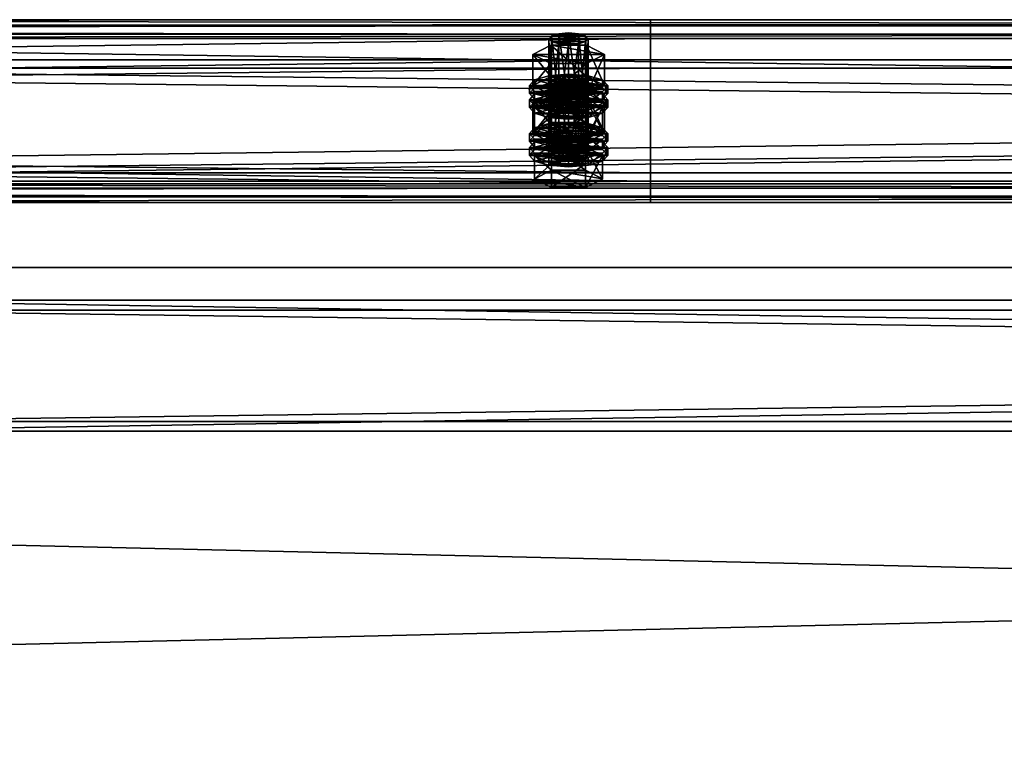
# Model space of a CAD drawing. Header units: millimetres. Extents: x 60485 to 71303, y 100 to 16900.
# Tile 861 of 1056: x 65907 to 66208, y 8451 to 8676. Entities that reach past the tile are written whole.
import ezdxf

# ---------------------------------------------------------------- set-up
doc = ezdxf.new("R2010")
doc.units = ezdxf.units.MM
for name, color, linetype in [('1', 7, 'Continuous'), ('13', 7, 'Continuous'), ('4', 7, 'Continuous'), ('9', 7, 'Continuous')]:
    doc.layers.add(name, color=color, linetype=linetype)

msp = doc.modelspace()

# ---------------------------------------------------------------- meshes
at = {"layer": '1', "color": 7}
mesh = msp.add_polyface(dxfattribs=at)
corners = [(70799.99, 8400, 2950), (70799.99, 8400, 0), (62299.99, 8400, 0), (62299.99, 8400, 2950), (70799.99, 8600, 0), (62299.99, 8600, 0), (70799.99, 8600, 2950), (62299.99, 8600, 2950)]
mesh.append_faces([[corners[k] for k in face] for face in [(0, 2, 3, 3), (1, 5, 2, 2), (4, 7, 5, 5), (6, 3, 7, 7), (1, 6, 4, 4), (3, 5, 7, 7)]], dxfattribs={"vtx0": -1, "color": 7})
mesh.append_faces([[corners[k] for k in face] for face in [(0, 1, 2, 2), (1, 4, 5, 5), (4, 6, 7, 7), (6, 0, 3, 3), (1, 0, 6, 6), (3, 2, 5, 5)]], dxfattribs={"vtx2": -1, "vtx3": -1, "color": 7})
at = {"layer": '13', "color": 7}
mesh = msp.add_polyface(dxfattribs=at)
corners = [(66075, 8668.23, 5605.78), (66072, 8668.46, 5606.55), (66072, 8647.42, 5612.98), (66069.8, 8669.1, 5608.65), (66069.8, 8648.07, 5615.08), (66069, 8669.98, 5611.52), (66069, 8648.94, 5617.95), (66069.8, 8670.86, 5614.39), (66069.8, 8649.82, 5620.82), (66072, 8671.5, 5616.49), (66072, 8650.46, 5622.92), (66075, 8671.74, 5617.25), (66075, 8650.7, 5623.69), (66078, 8668.46, 5606.55), (66080.2, 8669.1, 5608.65), (66081, 8669.98, 5611.52), (66080.2, 8670.86, 5614.39), (66078, 8671.5, 5616.49), (66080.48, 8662.42, 5603.89), (66069.52, 8662.42, 5603.89), (66069.52, 8652.86, 5606.82), (66064.03, 8665.2, 5612.98), (66064.03, 8655.64, 5615.9), (66069.52, 8667.98, 5622.06), (66069.52, 8658.42, 5624.99), (66080.48, 8658.42, 5624.99), (66085.97, 8665.2, 5612.98), (66080.48, 8652.86, 5606.82), (66064.61, 8653.09, 5622.96), (66085.39, 8653.09, 5622.96), (66069, 8654.37, 5627.16), (66081, 8654.37, 5627.16), (66075, 8654.84, 5628.7), (66064.61, 8653.88, 5610.17), (66063, 8655.64, 5615.9), (66063, 8653.25, 5616.64), (66064.61, 8657.39, 5621.64), (66064.61, 8655, 5622.37), (66069, 8658.68, 5625.84), (66069, 8656.29, 5626.57), (66075, 8659.15, 5627.38), (66075, 8656.76, 5628.11), (66085.39, 8653.88, 5610.17), (66087, 8655.64, 5615.9), (66085.39, 8657.39, 5621.64), (66081, 8658.68, 5625.84), (66085.39, 8655, 5622.37), (66087, 8653.25, 5616.64), (66072, 8653.84, 5558.73), (66078, 8653.84, 5558.73), (66069.8, 8654.48, 5560.83), (66080.2, 8654.48, 5560.83), (66069, 8655.36, 5563.7), (66081, 8655.36, 5563.7), (66069.8, 8656.23, 5566.57), (66080.2, 8656.23, 5566.57), (66072, 8656.88, 5568.67)]
mesh.append_faces([[corners[k] for k in face] for face in [(5, 8, 6, 6), (7, 10, 8, 8), (9, 12, 10, 10), (13, 1, 0, 0), (9, 17, 11, 11), (19, 22, 20, 20), (21, 24, 22, 22), (23, 25, 24, 24), (18, 21, 19, 19), (30, 31, 32, 32), (34, 37, 35, 35), (36, 39, 37, 37), (38, 41, 39, 39), (38, 45, 40, 40)]], dxfattribs={"vtx0": -1, "color": 7})
mesh.append_faces([[corners[k] for k in face] for face in [(1, 13, 3, 3), (3, 14, 5, 5), (5, 15, 7, 7), (7, 16, 9, 9), (21, 26, 23, 23), (24, 27, 22, 22), (28, 29, 30, 30), (33, 42, 34, 34), (34, 43, 36, 36), (36, 44, 38, 38), (39, 46, 37, 37), (37, 47, 35, 35), (48, 49, 50, 50), (50, 51, 52, 52), (52, 53, 54, 54), (54, 55, 56, 56)]], dxfattribs={"vtx0": -1, "vtx1": -1, "color": 7})
mesh.append_faces([[corners[k] for k in face] for face in [(0, 1, 2, 2), (1, 3, 4, 4), (3, 5, 6, 6), (5, 7, 8, 8), (7, 9, 10, 10), (9, 11, 12, 12), (18, 19, 20, 20), (19, 21, 22, 22), (21, 23, 24, 24), (33, 34, 35, 35), (34, 36, 37, 37), (36, 38, 39, 39), (38, 40, 41, 41)]], dxfattribs={"vtx2": -1, "vtx3": -1, "color": 7})
mesh = msp.add_polyface(dxfattribs=at)
corners = [(66081, 8669.98, 5611.52), (66080.2, 8669.1, 5608.65), (66080.2, 8648.07, 5615.08), (66081, 8648.94, 5617.95), (66078, 8668.46, 5606.55), (66078, 8647.42, 5612.98), (66075, 8668.23, 5605.78), (66075, 8647.19, 5612.21), (66075, 8671.74, 5617.25), (66078, 8671.5, 5616.49), (66078, 8650.46, 5622.92), (66075, 8650.7, 5623.69), (66080.2, 8670.86, 5614.39), (66080.2, 8649.82, 5620.82), (66069.8, 8669.1, 5608.65), (66069, 8669.98, 5611.52), (66069.8, 8670.86, 5614.39), (66072, 8671.5, 5616.49), (66085.97, 8665.2, 5612.98), (66080.48, 8662.42, 5603.89), (66080.48, 8652.86, 5606.82), (66085.97, 8655.64, 5615.9), (66069.52, 8652.86, 5606.82), (66069.52, 8667.98, 5622.06), (66080.48, 8667.98, 5622.06), (66080.48, 8658.42, 5624.99), (66064.03, 8665.2, 5612.98), (66069.52, 8658.42, 5624.99), (66069, 8654.37, 5627.16), (66085.39, 8653.09, 5622.96), (66081, 8654.37, 5627.16), (66075, 8659.15, 5627.38), (66081, 8658.68, 5625.84), (66081, 8656.29, 5626.57), (66075, 8656.76, 5628.11), (66085.39, 8657.39, 5621.64), (66085.39, 8655, 5622.37), (66087, 8655.64, 5615.9), (66087, 8653.25, 5616.64), (66063, 8655.64, 5615.9), (66085.39, 8653.88, 5610.17), (66064.61, 8657.39, 5621.64), (66069, 8658.68, 5625.84), (66069, 8656.29, 5626.57), (66064.61, 8655, 5622.37), (66078, 8653.84, 5558.73), (66072, 8653.84, 5558.73), (66075, 8653.6, 5557.97), (66069.8, 8654.48, 5560.83), (66080.2, 8654.48, 5560.83), (66069, 8655.36, 5563.7), (66081, 8655.36, 5563.7), (66069.8, 8656.23, 5566.57), (66080.2, 8656.23, 5566.57), (66072, 8656.88, 5568.67), (66078, 8656.88, 5568.67), (66075, 8657.11, 5569.44)]
mesh.append_faces([[corners[k] for k in face] for face in [(0, 2, 3, 3), (8, 10, 11, 11), (9, 13, 10, 10), (12, 3, 13, 13), (18, 20, 21, 21), (19, 22, 20, 20), (24, 21, 25, 25), (23, 18, 24, 24), (21, 27, 25, 25), (31, 33, 34, 34), (32, 36, 33, 33), (35, 38, 36, 36), (33, 43, 34, 34), (45, 46, 47, 47), (54, 55, 56, 56)]], dxfattribs={"vtx0": -1, "color": 7})
mesh.append_faces([[corners[k] for k in face] for face in [(14, 4, 1, 1), (15, 1, 0, 0), (16, 0, 12, 12), (17, 12, 9, 9), (26, 19, 18, 18), (27, 21, 20, 20), (28, 29, 30, 30), (39, 40, 37, 37), (41, 37, 35, 35), (42, 35, 32, 32), (43, 33, 36, 36), (44, 36, 38, 38), (48, 45, 49, 49), (50, 49, 51, 51), (52, 51, 53, 53), (54, 53, 55, 55)]], dxfattribs={"vtx0": -1, "vtx2": -1, "vtx3": -1, "color": 7})
mesh.append_faces([[corners[k] for k in face] for face in [(0, 1, 2, 2), (1, 4, 5, 5), (4, 6, 7, 7), (8, 9, 10, 10), (9, 12, 13, 13), (12, 0, 3, 3), (18, 19, 20, 20), (23, 24, 25, 25), (24, 18, 21, 21), (31, 32, 33, 33), (32, 35, 36, 36), (35, 37, 38, 38)]], dxfattribs={"vtx2": -1, "vtx3": -1, "color": 7})
mesh = msp.add_polyface(dxfattribs=at)
corners = [(66075, 8668.23, 5605.78), (66072, 8647.42, 5612.98), (66075, 8647.19, 5612.21), (66072, 8668.46, 5606.55), (66069.8, 8648.07, 5615.08), (66069.8, 8669.1, 5608.65), (66069, 8648.94, 5617.95), (66075, 8650.7, 5623.69), (66080.2, 8649.82, 5620.82), (66072, 8650.46, 5622.92), (66069.8, 8649.82, 5620.82), (66081, 8648.94, 5617.95), (66080.2, 8648.07, 5615.08), (66078, 8647.42, 5612.98), (66064.61, 8648.94, 5617.95), (66069.8, 8651.58, 5626.56), (66069.8, 8644.4, 5628.75), (66080.2, 8646.31, 5609.35), (66069.8, 8646.31, 5609.35), (66064.03, 8655.64, 5615.9), (66080.48, 8652.86, 5606.82), (66069.52, 8652.86, 5606.82), (66075, 8647.82, 5605.75), (66069, 8648.29, 5607.28), (66069, 8645.9, 5608.01), (66064.61, 8649.58, 5611.48), (66064.61, 8647.19, 5612.21), (66063, 8651.33, 5617.22), (66063, 8648.94, 5617.95), (66064.61, 8653.09, 5622.96), (66064.61, 8650.7, 5623.69), (66069, 8654.37, 5627.16), (66069, 8651.98, 5627.89), (66075, 8654.84, 5628.7), (66075, 8652.45, 5629.43), (66081, 8648.29, 5607.28), (66085.39, 8649.58, 5611.48), (66087, 8651.33, 5617.22), (66085.39, 8650.7, 5623.69), (66087, 8648.94, 5617.95), (66085.39, 8647.19, 5612.21), (66075, 8652.13, 5604.43), (66069, 8652.6, 5605.97), (66069, 8650.21, 5606.7), (66075, 8649.74, 5605.16), (66064.61, 8653.88, 5610.17), (66064.61, 8651.49, 5610.9), (66063, 8653.25, 5616.64), (66081, 8652.6, 5605.97), (66085.39, 8651.49, 5610.9), (66081, 8650.21, 5606.7), (66072, 8656.88, 5568.67), (66075, 8657.11, 5569.44), (66075, 8636.07, 5575.88), (66064.03, 8650.57, 5565.17), (66069.52, 8653.35, 5574.25), (66069.52, 8643.79, 5577.18), (66080.48, 8647.8, 5556.08), (66069.52, 8647.8, 5556.08), (66085.97, 8650.57, 5565.17)]
mesh.append_faces([[corners[k] for k in face] for face in [(0, 1, 2, 2), (3, 4, 1, 1), (5, 6, 4, 4), (1, 13, 2, 2), (17, 14, 18, 18), (19, 20, 21, 21), (23, 26, 24, 24), (25, 28, 26, 26), (27, 30, 28, 28), (29, 32, 30, 30), (31, 34, 32, 32), (35, 23, 22, 22), (41, 43, 44, 44), (42, 46, 43, 43), (45, 47, 46, 46), (57, 54, 58, 58)]], dxfattribs={"vtx0": -1, "color": 7})
mesh.append_faces([[corners[k] for k in face] for face in [(7, 8, 9, 9), (9, 8, 10, 10), (10, 11, 6, 6), (6, 12, 4, 4), (4, 13, 1, 1), (14, 17, 15, 15), (23, 35, 25, 25), (25, 36, 27, 27), (27, 37, 29, 29), (32, 38, 30, 30), (30, 39, 28, 28), (28, 40, 26, 26), (42, 48, 45, 45), (47, 49, 46, 46), (46, 50, 43, 43), (54, 59, 55, 55)]], dxfattribs={"vtx0": -1, "vtx1": -1, "color": 7})
mesh.append_faces([[corners[k] for k in face] for face in [(14, 15, 16, 16), (22, 23, 24, 24), (23, 25, 26, 26), (25, 27, 28, 28), (27, 29, 30, 30), (29, 31, 32, 32), (31, 33, 34, 34), (41, 42, 43, 43), (42, 45, 46, 46), (51, 52, 53, 53), (54, 55, 56, 56)]], dxfattribs={"vtx2": -1, "vtx3": -1, "color": 7})
mesh = msp.add_polyface(dxfattribs=at)
corners = [(66080.2, 8669.1, 5608.65), (66078, 8647.42, 5612.98), (66080.2, 8648.07, 5615.08), (66078, 8668.46, 5606.55), (66075, 8647.19, 5612.21), (66080.2, 8649.82, 5620.82), (66075, 8650.7, 5623.69), (66078, 8650.46, 5622.92), (66069.8, 8649.82, 5620.82), (66081, 8648.94, 5617.95), (66069, 8648.94, 5617.95), (66069.8, 8648.07, 5615.08), (66069.8, 8651.58, 5626.56), (66080.2, 8651.58, 5626.56), (66080.2, 8644.4, 5628.75), (66080.2, 8646.31, 5609.35), (66085.39, 8648.94, 5617.95), (66087, 8651.33, 5617.22), (66085.39, 8649.58, 5611.48), (66085.39, 8647.19, 5612.21), (66087, 8648.94, 5617.95), (66081, 8648.29, 5607.28), (66081, 8645.9, 5608.01), (66075, 8647.82, 5605.75), (66075, 8645.43, 5606.48), (66075, 8654.84, 5628.7), (66081, 8654.37, 5627.16), (66081, 8651.98, 5627.89), (66075, 8652.45, 5629.43), (66085.39, 8653.09, 5622.96), (66085.39, 8650.7, 5623.69), (66064.61, 8649.58, 5611.48), (66063, 8651.33, 5617.22), (66064.61, 8653.09, 5622.96), (66069, 8651.98, 5627.89), (66064.61, 8650.7, 5623.69), (66063, 8648.94, 5617.95), (66064.61, 8647.19, 5612.21), (66087, 8655.64, 5615.9), (66085.39, 8653.88, 5610.17), (66085.39, 8651.49, 5610.9), (66087, 8653.25, 5616.64), (66081, 8652.6, 5605.97), (66081, 8650.21, 5606.7), (66075, 8652.13, 5604.43), (66075, 8649.74, 5605.16), (66069, 8652.6, 5605.97), (66064.61, 8653.88, 5610.17), (66063, 8653.25, 5616.64), (66064.61, 8651.49, 5610.9), (66069, 8650.21, 5606.7), (66069.52, 8653.35, 5574.25), (66080.48, 8653.35, 5574.25), (66080.48, 8643.79, 5577.18), (66085.97, 8650.57, 5565.17), (66085.97, 8641.01, 5568.09), (66064.03, 8650.57, 5565.17), (66080.48, 8647.8, 5556.08)]
mesh.append_faces([[corners[k] for k in face] for face in [(0, 1, 2, 2), (3, 4, 1, 1), (5, 6, 7, 7), (12, 16, 13, 13), (17, 19, 20, 20), (18, 22, 19, 19), (25, 27, 28, 28), (26, 30, 27, 27), (29, 20, 30, 30), (27, 34, 28, 28), (38, 40, 41, 41), (39, 43, 40, 40), (42, 45, 43, 43), (42, 46, 44, 44), (50, 43, 45, 45), (51, 54, 52, 52)]], dxfattribs={"vtx0": -1, "color": 7})
mesh.append_faces([[corners[k] for k in face] for face in [(8, 5, 9, 9), (10, 9, 2, 2), (11, 2, 1, 1), (12, 15, 16, 16), (31, 21, 18, 18), (32, 18, 17, 17), (33, 17, 29, 29), (34, 27, 30, 30), (35, 30, 20, 20), (36, 20, 19, 19), (37, 19, 22, 22), (47, 42, 39, 39), (48, 41, 40, 40), (49, 40, 43, 43), (56, 57, 54, 54)]], dxfattribs={"vtx0": -1, "vtx2": -1, "vtx3": -1, "color": 7})
mesh.append_faces([[corners[k] for k in face] for face in [(12, 13, 14, 14), (17, 18, 19, 19), (18, 21, 22, 22), (21, 23, 24, 24), (25, 26, 27, 27), (26, 29, 30, 30), (29, 17, 20, 20), (38, 39, 40, 40), (39, 42, 43, 43), (42, 44, 45, 45), (51, 52, 53, 53), (52, 54, 55, 55)]], dxfattribs={"vtx2": -1, "vtx3": -1, "color": 7})
mesh = msp.add_polyface(dxfattribs=at)
corners = [(66085.39, 8648.94, 5617.95), (66080.2, 8646.31, 5609.35), (66080.2, 8639.14, 5611.54), (66085.39, 8641.77, 5620.15), (66069.8, 8639.14, 5611.54), (66080.2, 8651.58, 5626.56), (66080.2, 8644.4, 5628.75), (66069.8, 8644.4, 5628.75), (66081, 8648.29, 5607.28), (66075, 8645.43, 5606.48), (66081, 8645.9, 5608.01), (66081, 8655.36, 5563.7), (66080.2, 8654.48, 5560.83), (66080.2, 8633.44, 5567.27), (66081, 8634.32, 5570.14), (66078, 8653.84, 5558.73), (66078, 8632.8, 5565.17), (66075, 8653.6, 5557.97), (66075, 8632.56, 5564.4), (66075, 8657.11, 5569.44), (66078, 8656.88, 5568.67), (66078, 8635.84, 5575.11), (66075, 8636.07, 5575.88), (66080.2, 8656.23, 5566.57), (66080.2, 8635.2, 5573.01), (66085.97, 8650.57, 5565.17), (66080.48, 8647.8, 5556.08), (66080.48, 8638.23, 5559.01), (66085.97, 8641.01, 5568.09), (66069.52, 8638.23, 5559.01), (66080.48, 8653.35, 5574.25), (66080.48, 8643.79, 5577.18), (66069.52, 8643.79, 5577.18), (66075, 8640.22, 5580.88), (66081, 8639.75, 5579.34), (66081, 8637.36, 5580.08), (66069, 8639.75, 5579.34), (66085.39, 8638.46, 5575.14), (66087, 8641.01, 5568.09), (66085.39, 8639.26, 5562.35), (66085.39, 8636.87, 5563.08), (66087, 8638.62, 5568.82), (66075, 8644.52, 5579.57), (66081, 8644.05, 5578.03), (66081, 8641.66, 5578.76), (66075, 8642.13, 5580.3), (66085.39, 8642.77, 5573.83), (66085.39, 8640.38, 5574.56), (66064.61, 8639.26, 5562.35), (66081, 8637.97, 5558.15), (66063, 8641.01, 5568.09), (66064.61, 8642.77, 5573.83), (66069, 8644.05, 5578.03), (66069, 8641.66, 5578.76), (66064.61, 8640.38, 5574.56)]
mesh.append_faces([[corners[k] for k in face] for face in [(0, 2, 3, 3), (1, 4, 2, 2), (5, 3, 6, 6), (3, 7, 6, 6), (8, 9, 10, 10), (11, 13, 14, 14), (12, 16, 13, 13), (19, 21, 22, 22), (20, 24, 21, 21), (23, 14, 24, 24), (25, 27, 28, 28), (26, 29, 27, 27), (30, 28, 31, 31), (28, 32, 31, 31), (38, 40, 41, 41), (42, 44, 45, 45), (43, 47, 44, 44), (46, 41, 47, 47), (52, 43, 42, 42), (44, 53, 45, 45)]], dxfattribs={"vtx0": -1, "color": 7})
mesh.append_faces([[corners[k] for k in face] for face in [(7, 3, 2, 2), (32, 28, 27, 27), (36, 37, 34, 34), (48, 49, 39, 39), (50, 39, 38, 38), (51, 38, 46, 46), (52, 46, 43, 43), (53, 44, 47, 47), (54, 47, 41, 41)]], dxfattribs={"vtx0": -1, "vtx2": -1, "vtx3": -1, "color": 7})
mesh.append_faces([[corners[k] for k in face] for face in [(0, 1, 2, 2), (5, 0, 3, 3), (11, 12, 13, 13), (12, 15, 16, 16), (15, 17, 18, 18), (19, 20, 21, 21), (20, 23, 24, 24), (23, 11, 14, 14), (25, 26, 27, 27), (33, 34, 35, 35), (38, 39, 40, 40), (42, 43, 44, 44), (43, 46, 47, 47), (46, 38, 41, 41)]], dxfattribs={"vtx2": -1, "vtx3": -1, "color": 7})
mesh = msp.add_polyface(dxfattribs=at)
corners = [(66080.2, 8646.31, 5609.35), (66069.8, 8646.31, 5609.35), (66069.8, 8639.14, 5611.54), (66064.61, 8648.94, 5617.95), (66064.61, 8641.77, 5620.15), (66069.8, 8644.4, 5628.75), (66069.8, 8651.58, 5626.56), (66080.2, 8644.4, 5628.75), (66080.2, 8639.14, 5611.54), (66075, 8647.82, 5605.75), (66069, 8645.9, 5608.01), (66075, 8645.43, 5606.48), (66064.61, 8647.19, 5612.21), (66081, 8645.9, 5608.01), (66075, 8653.6, 5557.97), (66072, 8653.84, 5558.73), (66072, 8632.8, 5565.17), (66069.8, 8654.48, 5560.83), (66069.8, 8633.44, 5567.27), (66069, 8655.36, 5563.7), (66069, 8634.32, 5570.14), (66069.8, 8656.23, 5566.57), (66069.8, 8635.2, 5573.01), (66072, 8656.88, 5568.67), (66072, 8635.84, 5575.11), (66075, 8636.07, 5575.88), (66080.48, 8647.8, 5556.08), (66069.52, 8647.8, 5556.08), (66069.52, 8638.23, 5559.01), (66064.03, 8650.57, 5565.17), (66064.03, 8641.01, 5568.09), (66069.52, 8643.79, 5577.18), (66069.52, 8653.35, 5574.25), (66080.48, 8643.79, 5577.18), (66080.48, 8638.23, 5559.01), (66064.61, 8638.46, 5575.14), (66069, 8639.75, 5579.34), (66069, 8637.36, 5580.08), (66075, 8640.22, 5580.88), (66075, 8637.83, 5581.61), (66085.39, 8638.46, 5575.14), (66081, 8639.75, 5579.34), (66064.61, 8639.26, 5562.35), (66063, 8641.01, 5568.09), (66063, 8638.62, 5568.82), (66064.61, 8642.77, 5573.83), (66064.61, 8640.38, 5574.56), (66069, 8644.05, 5578.03), (66069, 8641.66, 5578.76), (66075, 8644.52, 5579.57), (66075, 8642.13, 5580.3), (66085.39, 8639.26, 5562.35), (66087, 8641.01, 5568.09), (66085.39, 8642.77, 5573.83), (66085.39, 8640.38, 5574.56), (66087, 8638.62, 5568.82)]
mesh.append_faces([[corners[k] for k in face] for face in [(1, 4, 2, 2), (3, 5, 4, 4), (6, 7, 5, 5), (4, 8, 2, 2), (9, 10, 11, 11), (10, 13, 11, 11), (15, 18, 16, 16), (17, 20, 18, 18), (19, 22, 20, 20), (21, 24, 22, 22), (23, 25, 24, 24), (27, 30, 28, 28), (29, 31, 30, 30), (32, 33, 31, 31), (30, 34, 28, 28), (36, 41, 38, 38), (43, 46, 44, 44), (45, 48, 46, 46), (47, 50, 48, 48)]], dxfattribs={"vtx0": -1, "color": 7})
mesh.append_faces([[corners[k] for k in face] for face in [(5, 8, 4, 4), (12, 13, 10, 10), (31, 34, 30, 30), (35, 40, 36, 36), (42, 51, 43, 43), (43, 52, 45, 45), (45, 53, 47, 47), (48, 54, 46, 46), (46, 55, 44, 44)]], dxfattribs={"vtx0": -1, "vtx1": -1, "color": 7})
mesh.append_faces([[corners[k] for k in face] for face in [(0, 1, 2, 2), (1, 3, 4, 4), (14, 15, 16, 16), (15, 17, 18, 18), (17, 19, 20, 20), (19, 21, 22, 22), (21, 23, 24, 24), (26, 27, 28, 28), (27, 29, 30, 30), (35, 36, 37, 37), (36, 38, 39, 39), (42, 43, 44, 44), (43, 45, 46, 46), (45, 47, 48, 48), (47, 49, 50, 50)]], dxfattribs={"vtx2": -1, "vtx3": -1, "color": 7})
mesh = msp.add_polyface(dxfattribs=at)
corners = [(66078, 8653.84, 5558.73), (66075, 8632.56, 5564.4), (66078, 8632.8, 5565.17), (66080.2, 8635.2, 5573.01), (66075, 8636.07, 5575.88), (66078, 8635.84, 5575.11), (66069.8, 8635.2, 5573.01), (66081, 8634.32, 5570.14), (66069, 8634.32, 5570.14), (66080.2, 8633.44, 5567.27), (66069.8, 8633.44, 5567.27), (66085.39, 8634.32, 5570.14), (66080.2, 8631.69, 5561.53), (66080.2, 8624.51, 5563.73), (66085.39, 8627.15, 5572.33), (66069.8, 8624.51, 5563.73), (66069.8, 8636.95, 5578.74), (66080.2, 8636.95, 5578.74), (66080.2, 8629.78, 5580.94), (66069.8, 8629.78, 5580.94), (66087, 8636.71, 5569.41), (66085.39, 8634.95, 5563.67), (66085.39, 8632.56, 5564.4), (66087, 8634.32, 5570.14), (66081, 8633.67, 5559.47), (66081, 8631.28, 5560.2), (66075, 8633.2, 5557.93), (66075, 8630.81, 5558.66), (66075, 8640.22, 5580.88), (66081, 8637.36, 5580.08), (66075, 8637.83, 5581.61), (66081, 8639.75, 5579.34), (66085.39, 8638.46, 5575.14), (66085.39, 8636.07, 5575.88), (66064.61, 8634.95, 5563.67), (66063, 8636.71, 5569.41), (66064.61, 8638.46, 5575.14), (66069, 8637.36, 5580.08), (66064.61, 8636.07, 5575.88), (66063, 8634.32, 5570.14), (66064.61, 8632.56, 5564.4), (66069, 8631.28, 5560.2), (66085.39, 8639.26, 5562.35), (66081, 8637.97, 5558.15), (66081, 8635.58, 5558.88), (66085.39, 8636.87, 5563.08), (66075, 8637.5, 5556.62), (66075, 8635.11, 5557.35), (66064.61, 8639.26, 5562.35), (66063, 8638.62, 5568.82), (66087, 8638.62, 5568.82), (66064.61, 8636.87, 5563.08), (66069, 8635.58, 5558.88)]
mesh.append_faces([[corners[k] for k in face] for face in [(0, 1, 2, 2), (3, 4, 5, 5), (11, 13, 14, 14), (12, 15, 13, 13), (17, 14, 18, 18), (16, 11, 17, 17), (14, 19, 18, 18), (20, 22, 23, 23), (21, 25, 22, 22), (24, 27, 25, 25), (28, 29, 30, 30), (31, 33, 29, 29), (32, 23, 33, 33), (29, 37, 30, 30), (41, 25, 27, 27), (42, 44, 45, 45), (43, 47, 44, 44), (52, 44, 47, 47)]], dxfattribs={"vtx0": -1, "color": 7})
mesh.append_faces([[corners[k] for k in face] for face in [(6, 3, 7, 7), (8, 7, 9, 9), (10, 9, 2, 2), (16, 12, 11, 11), (19, 14, 13, 13), (34, 24, 21, 21), (35, 21, 20, 20), (36, 20, 32, 32), (37, 29, 33, 33), (38, 33, 23, 23), (39, 23, 22, 22), (40, 22, 25, 25), (48, 46, 43, 43), (49, 50, 45, 45), (51, 45, 44, 44)]], dxfattribs={"vtx0": -1, "vtx2": -1, "vtx3": -1, "color": 7})
mesh.append_faces([[corners[k] for k in face] for face in [(11, 12, 13, 13), (16, 17, 18, 18), (17, 11, 14, 14), (20, 21, 22, 22), (21, 24, 25, 25), (24, 26, 27, 27), (31, 32, 33, 33), (32, 20, 23, 23), (42, 43, 44, 44), (43, 46, 47, 47)]], dxfattribs={"vtx2": -1, "vtx3": -1, "color": 7})
mesh = msp.add_polyface(dxfattribs=at)
corners = [(66075, 8653.6, 5557.97), (66072, 8632.8, 5565.17), (66075, 8632.56, 5564.4), (66075, 8636.07, 5575.88), (66080.2, 8635.2, 5573.01), (66072, 8635.84, 5575.11), (66069.8, 8635.2, 5573.01), (66081, 8634.32, 5570.14), (66069, 8634.32, 5570.14), (66080.2, 8633.44, 5567.27), (66069.8, 8633.44, 5567.27), (66078, 8632.8, 5565.17), (66080.2, 8631.69, 5561.53), (66069.8, 8631.69, 5561.53), (66069.8, 8624.51, 5563.73), (66064.61, 8634.32, 5570.14), (66064.61, 8627.15, 5572.33), (66069.8, 8636.95, 5578.74), (66069.8, 8629.78, 5580.94), (66080.2, 8629.78, 5580.94), (66080.2, 8624.51, 5563.73), (66075, 8633.2, 5557.93), (66069, 8633.67, 5559.47), (66069, 8631.28, 5560.2), (66075, 8630.81, 5558.66), (66064.61, 8634.95, 5563.67), (66064.61, 8632.56, 5564.4), (66063, 8636.71, 5569.41), (66063, 8634.32, 5570.14), (66064.61, 8638.46, 5575.14), (66064.61, 8636.07, 5575.88), (66069, 8637.36, 5580.08), (66069, 8639.75, 5579.34), (66075, 8637.83, 5581.61), (66081, 8633.67, 5559.47), (66085.39, 8634.95, 5563.67), (66087, 8636.71, 5569.41), (66085.39, 8636.07, 5575.88), (66087, 8634.32, 5570.14), (66085.39, 8632.56, 5564.4), (66081, 8631.28, 5560.2), (66075, 8637.5, 5556.62), (66069, 8637.97, 5558.15), (66069, 8635.58, 5558.88), (66075, 8635.11, 5557.35), (66064.61, 8639.26, 5562.35), (66064.61, 8636.87, 5563.08), (66063, 8638.62, 5568.82), (66085.39, 8636.87, 5563.08), (66081, 8635.58, 5558.88)]
mesh.append_faces([[corners[k] for k in face] for face in [(0, 1, 2, 2), (1, 11, 2, 2), (13, 16, 14, 14), (15, 18, 16, 16), (17, 19, 18, 18), (12, 15, 13, 13), (16, 20, 14, 14), (21, 23, 24, 24), (22, 26, 23, 23), (25, 28, 26, 26), (27, 30, 28, 28), (29, 31, 30, 30), (32, 33, 31, 31), (34, 22, 21, 21), (41, 43, 44, 44), (42, 46, 43, 43), (45, 47, 46, 46), (41, 45, 42, 42)]], dxfattribs={"vtx0": -1, "color": 7})
mesh.append_faces([[corners[k] for k in face] for face in [(3, 4, 5, 5), (5, 4, 6, 6), (6, 7, 8, 8), (8, 9, 10, 10), (10, 11, 1, 1), (15, 12, 17, 17), (18, 20, 16, 16), (22, 34, 25, 25), (25, 35, 27, 27), (27, 36, 29, 29), (31, 37, 30, 30), (30, 38, 28, 28), (28, 39, 26, 26), (26, 40, 23, 23), (47, 48, 46, 46), (46, 49, 43, 43)]], dxfattribs={"vtx0": -1, "vtx1": -1, "color": 7})
mesh.append_faces([[corners[k] for k in face] for face in [(12, 13, 14, 14), (13, 15, 16, 16), (15, 17, 18, 18), (21, 22, 23, 23), (22, 25, 26, 26), (25, 27, 28, 28), (27, 29, 30, 30), (41, 42, 43, 43), (42, 45, 46, 46)]], dxfattribs={"vtx2": -1, "vtx3": -1, "color": 7})
at = {"layer": '4', "color": 171}
mesh = msp.add_polyface(dxfattribs=at)
corners = [(68362, 8587, 3087.23), (68362, 8553, 3087.23), (65838, 8553, 3087.23), (65838, 8587, 3087.23), (68362, 8553, 3141.23), (65838, 8553, 3141.23), (68362, 8587, 3141.23), (65838, 8587, 3141.23), (68362, 8590, 3084.23), (68362, 8590, 3144.23), (65838, 8590, 3144.23), (65838, 8590, 3084.23), (68362, 8550, 3144.23), (65838, 8550, 3144.23), (68362, 8550, 3084.23), (65838, 8550, 3084.23)]
mesh.append_faces([[corners[k] for k in face] for face in [(0, 2, 3, 3), (1, 5, 2, 2), (4, 7, 5, 5), (6, 3, 7, 7), (8, 10, 11, 11), (9, 13, 10, 10), (12, 15, 13, 13), (14, 11, 15, 15)]], dxfattribs={"vtx0": -1, "color": 171})
mesh.append_faces([[corners[k] for k in face] for face in [(9, 6, 12, 12), (6, 8, 0, 0), (0, 8, 1, 1), (12, 4, 14, 14), (4, 12, 6, 6), (14, 1, 8, 8), (11, 3, 15, 15), (3, 10, 7, 7), (7, 10, 5, 5), (15, 2, 13, 13), (2, 15, 3, 3), (13, 5, 10, 10)]], dxfattribs={"vtx0": -1, "vtx1": -1, "color": 171})
mesh.append_faces([[corners[k] for k in face] for face in [(6, 9, 8, 8), (14, 4, 1, 1), (3, 11, 10, 10), (13, 2, 5, 5)]], dxfattribs={"vtx0": -1, "vtx2": -1, "vtx3": -1, "color": 171})
mesh.append_faces([[corners[k] for k in face] for face in [(0, 1, 2, 2), (1, 4, 5, 5), (4, 6, 7, 7), (6, 0, 3, 3), (8, 9, 10, 10), (9, 12, 13, 13), (12, 14, 15, 15), (14, 8, 11, 11)]], dxfattribs={"vtx2": -1, "vtx3": -1, "color": 171})
mesh = msp.add_polyface(dxfattribs=at)
corners = [(68362, 8587, 5367.23), (68362, 8553, 5367.23), (65838, 8553, 5367.23), (65838, 8587, 5367.23), (68362, 8553, 5421.23), (65838, 8553, 5421.23), (68362, 8587, 5421.23), (65838, 8587, 5421.23), (68362, 8590, 5364.23), (68362, 8590, 5424.23), (65838, 8590, 5424.23), (65838, 8590, 5364.23), (68362, 8550, 5424.23), (65838, 8550, 5424.23), (68362, 8550, 5364.23), (65838, 8550, 5364.23)]
mesh.append_faces([[corners[k] for k in face] for face in [(0, 2, 3, 3), (1, 5, 2, 2), (4, 7, 5, 5), (6, 3, 7, 7), (8, 10, 11, 11), (9, 13, 10, 10), (12, 15, 13, 13), (14, 11, 15, 15)]], dxfattribs={"vtx0": -1, "color": 171})
mesh.append_faces([[corners[k] for k in face] for face in [(9, 6, 12, 12), (6, 8, 0, 0), (0, 8, 1, 1), (12, 4, 14, 14), (4, 12, 6, 6), (14, 1, 8, 8), (11, 3, 15, 15), (3, 10, 7, 7), (7, 10, 5, 5), (15, 2, 13, 13), (2, 15, 3, 3), (13, 5, 10, 10)]], dxfattribs={"vtx0": -1, "vtx1": -1, "color": 171})
mesh.append_faces([[corners[k] for k in face] for face in [(6, 9, 8, 8), (14, 4, 1, 1), (3, 11, 10, 10), (13, 2, 5, 5)]], dxfattribs={"vtx0": -1, "vtx2": -1, "vtx3": -1, "color": 171})
mesh.append_faces([[corners[k] for k in face] for face in [(0, 1, 2, 2), (1, 4, 5, 5), (4, 6, 7, 7), (6, 0, 3, 3), (8, 9, 10, 10), (9, 12, 13, 13), (12, 14, 15, 15), (14, 8, 11, 11)]], dxfattribs={"vtx2": -1, "vtx3": -1, "color": 171})
mesh = msp.add_polyface(dxfattribs=at)
corners = [(68362, 8587, 4187.23), (68362, 8553, 4187.23), (65838, 8553, 4187.23), (65838, 8587, 4187.23), (68362, 8553, 4241.23), (65838, 8553, 4241.23), (68362, 8587, 4241.23), (65838, 8587, 4241.23), (68362, 8590, 4184.23), (68362, 8590, 4244.23), (65838, 8590, 4244.23), (65838, 8590, 4184.23), (68362, 8550, 4244.23), (65838, 8550, 4244.23), (68362, 8550, 4184.23), (65838, 8550, 4184.23)]
mesh.append_faces([[corners[k] for k in face] for face in [(0, 2, 3, 3), (1, 5, 2, 2), (4, 7, 5, 5), (6, 3, 7, 7), (8, 10, 11, 11), (9, 13, 10, 10), (12, 15, 13, 13), (14, 11, 15, 15)]], dxfattribs={"vtx0": -1, "color": 171})
mesh.append_faces([[corners[k] for k in face] for face in [(9, 6, 12, 12), (6, 8, 0, 0), (0, 8, 1, 1), (12, 4, 14, 14), (4, 12, 6, 6), (14, 1, 8, 8), (11, 3, 15, 15), (3, 10, 7, 7), (7, 10, 5, 5), (15, 2, 13, 13), (2, 15, 3, 3), (13, 5, 10, 10)]], dxfattribs={"vtx0": -1, "vtx1": -1, "color": 171})
mesh.append_faces([[corners[k] for k in face] for face in [(6, 9, 8, 8), (14, 4, 1, 1), (3, 11, 10, 10), (13, 2, 5, 5)]], dxfattribs={"vtx0": -1, "vtx2": -1, "vtx3": -1, "color": 171})
mesh.append_faces([[corners[k] for k in face] for face in [(0, 1, 2, 2), (1, 4, 5, 5), (4, 6, 7, 7), (6, 0, 3, 3), (8, 9, 10, 10), (9, 12, 13, 13), (12, 14, 15, 15), (14, 8, 11, 11)]], dxfattribs={"vtx2": -1, "vtx3": -1, "color": 171})
at = {"layer": '9', "color": 243}
mesh = msp.add_polyface(dxfattribs=at)
corners = [(62900, 8671.42, 5522.19), (62900, 8626.47, 5535.94), (66100, 8626.47, 5535.94), (66100, 8671.42, 5522.19), (62900, 8660.99, 5648.78), (66100, 8660.99, 5648.78), (62900, 8625.61, 5659.6), (66100, 8625.61, 5659.6), (62900, 8621.8, 5647.17), (66100, 8621.8, 5647.17), (62900, 8619.89, 5647.75), (66100, 8619.89, 5647.75), (62900, 8624.28, 5662.1), (66100, 8624.28, 5662.1), (62900, 8663.48, 5650.1), (66100, 8663.48, 5650.1), (62900, 8628.97, 5537.27), (66100, 8628.97, 5537.27), (62900, 8670.09, 5524.69), (66100, 8670.09, 5524.69), (62900, 8673.89, 5537.12), (66100, 8673.89, 5537.12), (62900, 8675.8, 5536.53), (66100, 8675.8, 5536.53)]
mesh.append_faces([[corners[k] for k in face] for face in [(0, 2, 3, 3), (1, 5, 2, 2), (4, 7, 5, 5), (6, 9, 7, 7), (8, 11, 9, 9), (10, 13, 11, 11), (12, 15, 13, 13), (14, 17, 15, 15), (16, 19, 17, 17), (18, 21, 19, 19), (20, 23, 21, 21), (22, 3, 23, 23), (8, 12, 10, 10), (20, 0, 22, 22), (13, 9, 11, 11)]], dxfattribs={"vtx0": -1, "color": 243})
mesh.append_faces([[corners[k] for k in face] for face in [(12, 6, 14, 14), (14, 1, 16, 16), (16, 0, 18, 18), (18, 0, 20, 20), (3, 19, 23, 23), (19, 2, 17, 17), (17, 2, 15, 15), (15, 5, 13, 13)]], dxfattribs={"vtx0": -1, "vtx1": -1, "color": 243})
mesh.append_faces([[corners[k] for k in face] for face in [(12, 8, 6, 6), (14, 6, 4, 4), (14, 4, 1, 1), (16, 1, 0, 0), (19, 3, 2, 2), (15, 2, 5, 5), (13, 5, 7, 7), (13, 7, 9, 9)]], dxfattribs={"vtx0": -1, "vtx2": -1, "vtx3": -1, "color": 243})
mesh.append_faces([[corners[k] for k in face] for face in [(21, 23, 19, 19)]], dxfattribs={"vtx1": -1, "color": 243})
mesh.append_faces([[corners[k] for k in face] for face in [(0, 1, 2, 2), (1, 4, 5, 5), (4, 6, 7, 7), (6, 8, 9, 9), (8, 10, 11, 11), (10, 12, 13, 13), (12, 14, 15, 15), (14, 16, 17, 17), (16, 18, 19, 19), (18, 20, 21, 21), (20, 22, 23, 23), (22, 0, 3, 3)]], dxfattribs={"vtx2": -1, "vtx3": -1, "color": 243})
mesh = msp.add_polyface(dxfattribs=at)
corners = [(65500, 8671.42, 5522.19), (65500, 8626.47, 5535.94), (68700, 8626.47, 5535.94), (68700, 8671.42, 5522.19), (65500, 8660.99, 5648.78), (68700, 8660.99, 5648.78), (65500, 8625.61, 5659.6), (68700, 8625.61, 5659.6), (65500, 8621.8, 5647.17), (68700, 8621.8, 5647.17), (65500, 8619.89, 5647.75), (68700, 8619.89, 5647.75), (65500, 8624.28, 5662.1), (68700, 8624.28, 5662.1), (65500, 8663.48, 5650.1), (68700, 8663.48, 5650.1), (65500, 8628.97, 5537.27), (68700, 8628.97, 5537.27), (65500, 8670.09, 5524.69), (68700, 8670.09, 5524.69), (65500, 8673.89, 5537.12), (68700, 8673.89, 5537.12), (65500, 8675.8, 5536.53), (68700, 8675.8, 5536.53)]
mesh.append_faces([[corners[k] for k in face] for face in [(0, 2, 3, 3), (1, 5, 2, 2), (4, 7, 5, 5), (6, 9, 7, 7), (8, 11, 9, 9), (10, 13, 11, 11), (12, 15, 13, 13), (14, 17, 15, 15), (16, 19, 17, 17), (18, 21, 19, 19), (20, 23, 21, 21), (22, 3, 23, 23), (8, 12, 10, 10), (20, 0, 22, 22), (11, 7, 9, 9), (3, 21, 23, 23)]], dxfattribs={"vtx0": -1, "color": 243})
mesh.append_faces([[corners[k] for k in face] for face in [(12, 6, 14, 14), (14, 1, 16, 16), (16, 0, 18, 18), (18, 0, 20, 20), (21, 3, 19, 19), (19, 2, 17, 17), (17, 2, 15, 15), (15, 5, 13, 13)]], dxfattribs={"vtx0": -1, "vtx1": -1, "color": 243})
mesh.append_faces([[corners[k] for k in face] for face in [(12, 8, 6, 6), (14, 6, 4, 4), (14, 4, 1, 1), (16, 1, 0, 0), (7, 11, 13, 13), (19, 3, 2, 2), (15, 2, 5, 5), (13, 5, 7, 7)]], dxfattribs={"vtx0": -1, "vtx2": -1, "vtx3": -1, "color": 243})
mesh.append_faces([[corners[k] for k in face] for face in [(0, 1, 2, 2), (1, 4, 5, 5), (4, 6, 7, 7), (6, 8, 9, 9), (8, 10, 11, 11), (10, 12, 13, 13), (12, 14, 15, 15), (14, 16, 17, 17), (16, 18, 19, 19), (18, 20, 21, 21), (20, 22, 23, 23), (22, 0, 3, 3)]], dxfattribs={"vtx2": -1, "vtx3": -1, "color": 243})

doc.saveas('drawing.dxf')
